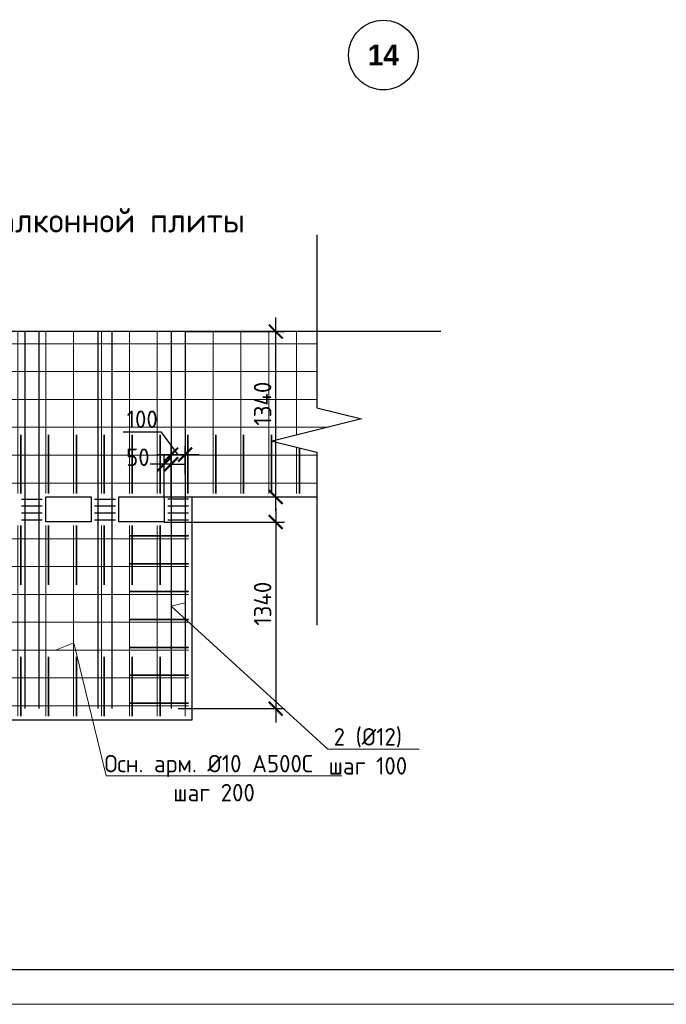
# Model space of a CAD drawing. Header units: millimetres. Extents: x -42044588 to 856694, y -806701 to 941911.
# Tile 982 of 1056: x -58011 to -48730, y -155548 to -141408. Entities that reach past the tile are written whole.
import ezdxf
from ezdxf import colors
from ezdxf.entities.mleader import LeaderData, LeaderLine
from ezdxf.math import Vec2, Vec3

# ---------------------------------------------------------------- set-up
doc = ezdxf.new("R2010")
doc.units = ezdxf.units.MM
doc.linetypes.add('______5', pattern=[1100, 800, -100, 100, -100])
for name, color, linetype, lineweight in [('RAZMER', 100, 'Continuous', 15), ('Выноски', 20, 'Continuous', 20), ('Оси', 40, '______5', 18), ('Перекрытие ж_бетон', 1, 'Continuous', 30), ('подоснова', 151, 'Continuous', 5), ('поз.', 2, 'Continuous', 25), ('РАЗМЕРЫ', 1, 'Continuous', 9), ('Текст', 7, 'Continuous', 25), ('ТОНКИЕ', 7, 'Continuous', 9), ('Узлы', 7, 'Continuous', 0)]:
    doc.layers.add(name, color=color, linetype=linetype, lineweight=lineweight)
doc.layers.add('ТОЛСТЫЕ_ОСНОВНЫЕ', color=6, linetype='Continuous')
doc.styles.add('Century Gothic', font='GOTHIC.TTF')
doc.styles.add('GOST-2.304_Type-B', font='GOST_Common.ttf')
doc.styles.add('ГОСТ', font='GOST_Common.ttf')
doc.dimstyles.new('СПДС', dxfattribs={"dimscale": 100, "dimtxt": 2.5, "dimasz": 2, "dimexe": 1.25, "dimexo": 0, "dimtad": 1, "dimdec": 0, "dimrnd": 5, "dimtxsty": 'GOST-2.304_Type-B', "dimblk": 'ARCHTICK', "dimcen": 2.5, "dimdle": 2, "dimclrd": 1, "dimclre": 1, "dimclrt": 1, "dimadec": 0, "dimazin": 2, "dimtfac": 0.75, "dimtdec": 0, "dimtmove": 1, "dimatfit": 3, "dimfxl": 0, "dimtolj": 1, "dimarcsym": 0})

# ---------------------------------------------------------------- blocks, each defined once
blk = doc.blocks.new('A$Cd09756da')
at = {"layer": 'Текст', "color": 7, "attachment_point": 1, "style": 'ГОСТ'}
for s, width, heights, insert, char_height in [('\\pi594.35517;{\\fTimes New Roman|b0|i0|c204|p18;\\C256;Строительство жилого комплекса со  встроенными помещениями \\P\\pi1441.86779;общественного-делового, коммерческого назначения и \\P\\pi41.3631;поликлиническим учреждением по адресу: г. Чита, ул. 1-я Коллективная}', 11543.07, [0], (-11741, 4333), 250), ('\\pi389.01406;{\\fTimes New Roman|b0|i0|c204|p18;\\C256;«Жилой дом со встроенными помещениями \\P\\pi641.91601;общественно-делового и коммерческого \\P\\pi302.06381;назначения на первом этаже здания», поз. 3.1\\P}', 7000, [1500], (-12014, 2803), 225)]:
    blk.add_mtext_dynamic_manual_height_columns(s, width=width, gutter_width=12.5, heights=heights, dxfattribs=dict(at, insert=insert, char_height=char_height))
blk = doc.blocks.new('NSY101')
at = {"color": 0, "linetype": 'ByBlock', "lineweight": -2}
blk.add_circle((0, 0), 50, dxfattribs=at)
blk = doc.blocks.new('СЛОЖНЫЙ_ОБЪЕКТ_41')
at = {"layer": 'Оси', "color": 16, "linetype": 'Continuous', "lineweight": 25, "transparency": 33554687, "xscale": 9.999999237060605, "yscale": 9.999999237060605, "zscale": 9.999999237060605}
blk.add_blockref('NSY101', (51513, -43009), dxfattribs=at)
at = {"layer": 'Оси', "color": 16, "linetype": 'Continuous', "lineweight": 25, "transparency": 33554687, "insert": (51513, -43009), "char_height": 300, "width": 620, "attachment_point": 5, "style": 'Century Gothic'}
blk.add_mtext('\\A1;{\\fCentury Gothic|i0|b1;\\H300.000000;\\W1.000000;\\C16;14}\\P', dxfattribs=at)
blk = doc.blocks.new('оси блок 2')
at = {"layer": 'Оси', "color": 16, "linetype": 'Continuous', "lineweight": 25, "transparency": 33554687}
blk.add_blockref('СЛОЖНЫЙ_ОБЪЕКТ_41', (-90418.2, -305420.5), dxfattribs=at)
blk = doc.blocks.new('основная сетка узел плиты')
at = {"layer": 'поз.', "linetype": 'Continuous', "elevation": 200}
blk.add_lwpolyline([(52344, -176314), (45774, -176314)], dxfattribs=at)
at = {"layer": 'РАЗМЕРЫ', "color": 9, "true_color": 0xc7c8ca, "elevation": 200}
for points in [[(39875, -176314), (39875, -177473)], [(40275, -176314), (40275, -178639)], [(40675, -176314), (40675, -178639)], [(41075, -176314), (41075, -178639)], [(41475, -176314), (41475, -178639)], [(41875, -176314), (41875, -178639)], [(42275, -176314), (42275, -178639)], [(42675, -176314), (42675, -178639)], [(43075, -176314), (43075, -178639)], [(43475, -176314), (43475, -178639)], [(43875, -176314), (43875, -178639)], [(44275, -176314), (44275, -178639)], [(44675, -176314), (44675, -178639)], [(45075, -176314), (45075, -178639)], [(45875, -176314), (45875, -178639)], [(46275, -176314), (46275, -178639)], [(46675, -176314), (46675, -178639)], [(47075, -176314), (47075, -178639)], [(47475, -176314), (47475, -178639)], [(47875, -176314), (47875, -178639)], [(48275, -176314), (48275, -178639)], [(48675, -176314), (48675, -178639)], [(49075, -176314), (49075, -178639)], [(49475, -176314), (49475, -178639)], [(49875, -176314), (49875, -178639)], [(50275, -176314), (50275, -177800)], [(45475, -176400), (45475, -178639)], [(39611, -176489), (45498, -176489)], [(45730, -176489), (50566, -176489)], [(39611, -176889), (45598, -176889)], [(45630, -176889), (50566, -176889)], [(39611, -177289), (50566, -177289)], [(39765, -177689), (50720, -177689)], [(39875, -177661), (39875, -178639)], [(50275, -177975), (50275, -178639)], [(39611, -178089), (50566, -178089)], [(39611, -178489), (50566, -178489)], [(42275, -179099), (42275, -181839)], [(42675, -179099), (42675, -181839)], [(43075, -179099), (43075, -181839)], [(43475, -179099), (43475, -181839)], [(43875, -179099), (43875, -181839)], [(44275, -179099), (44275, -181839)], [(44675, -179099), (44675, -181839)], [(45075, -179099), (45075, -181839)], [(45475, -179099), (45475, -181839)], [(45875, -179099), (45875, -181839)], [(46275, -179099), (46275, -181839)], [(46675, -179099), (46675, -181839)], [(47075, -179099), (47075, -181839)], [(47475, -179099), (47475, -181839)], [(47875, -179099), (47875, -181839)], [(48275, -179099), (48275, -181839)], [(48675, -179099), (48675, -181839)], [(42126, -179289), (48725, -179289)], [(42126, -179689), (48725, -179689)], [(42126, -180089), (48725, -180089)], [(42126, -180489), (48725, -180489)], [(42126, -180889), (48725, -180889)], [(42126, -181289), (48725, -181289)], [(42126, -181689), (48725, -181689)]]:
    blk.add_lwpolyline(points, dxfattribs=at)
at = {"layer": 'РАЗМЕРЫ', "color": 252, "lineweight": 35, "true_color": 0x939598, "elevation": 200}
for points in [[(39915, -178639), (39915, -178639), (39915, -177799)], [(40315, -178639), (40315, -178639), (40315, -177799)], [(40715, -178639), (40715, -178639), (40715, -177799)], [(41115, -178639), (41115, -178639), (41115, -177799)], [(41515, -178639), (41515, -178639), (41515, -177799)], [(41915, -178639), (41915, -178639), (41915, -177799)], [(42315, -178639), (42315, -178639), (42315, -177799)], [(42715, -178639), (42715, -178639), (42715, -177799)], [(43115, -178639), (43115, -178639), (43115, -177799)], [(43515, -178639), (43515, -178639), (43515, -177799)], [(43915, -178639), (43915, -178639), (43915, -177799)], [(44315, -178639), (44315, -178639), (44315, -177799)], [(44715, -178639), (44715, -178639), (44715, -177799)], [(45115, -178639), (45115, -178639), (45115, -177799)], [(45515, -178639), (45515, -178639), (45515, -177799)], [(45915, -178639), (45915, -178639), (45915, -177799)], [(46315, -178639), (46315, -178639), (46315, -177799)], [(46715, -178639), (46715, -178639), (46715, -177799)], [(47115, -178639), (47115, -178639), (47115, -177799)], [(47515, -178639), (47515, -178639), (47515, -177799)], [(47915, -178639), (47915, -178639), (47915, -177799)], [(48315, -178639), (48315, -178639), (48315, -177799)], [(48715, -178639), (48715, -178639), (48715, -177799)], [(49115, -178639), (49115, -178639), (49115, -177799)], [(49515, -178639), (49515, -178639), (49515, -177799)], [(49915, -178639), (49915, -178639), (49915, -177799)], [(50315, -178639), (50315, -178639), (50315, -177985)], [(42315, -179937), (42315, -179937), (42315, -179097)], [(42715, -179951), (42715, -179951), (42715, -179097)], [(43115, -179951), (43115, -179951), (43115, -179097)], [(43515, -179951), (43515, -179951), (43515, -179097)], [(43915, -179951), (43915, -179951), (43915, -179097)], [(44315, -179951), (44315, -179951), (44315, -179097)], [(44715, -179951), (44715, -179951), (44715, -179097)], [(45115, -179951), (45115, -179951), (45115, -179097)], [(45515, -179951), (45515, -179951), (45515, -179097)], [(45915, -179951), (45915, -179951), (45915, -179097)], [(46315, -179951), (46315, -179951), (46315, -179097)], [(46715, -179951), (46715, -179951), (46715, -179097)], [(47115, -179951), (47115, -179951), (47115, -179097)], [(47515, -179951), (47515, -179951), (47515, -179097)], [(47915, -179951), (47915, -179951), (47915, -179097)], [(48315, -179951), (48315, -179951), (48315, -179097)], [(42128, -179249), (42128, -179249), (42968, -179249)], [(48723, -179249), (48723, -179249), (47883, -179249)], [(42128, -179649), (42128, -179649), (42968, -179649)], [(48723, -179649), (48723, -179649), (47883, -179649)], [(42128, -180049), (42128, -180049), (42968, -180049)], [(48723, -180049), (48723, -180049), (47883, -180049)], [(42128, -180449), (42128, -180449), (42968, -180449)], [(48723, -180449), (48723, -180449), (47883, -180449)], [(42128, -180849), (42128, -180849), (42968, -180849)], [(42315, -181824), (42315, -181824), (42315, -180984)], [(42715, -181839), (42715, -181839), (42715, -180984)], [(43115, -181839), (43115, -181839), (43115, -180984)], [(43515, -181839), (43515, -181839), (43515, -180984)], [(43915, -181839), (43915, -181839), (43915, -180984)], [(44315, -181839), (44315, -181839), (44315, -180984)], [(44715, -181839), (44715, -181839), (44715, -180984)], [(45115, -181839), (45115, -181839), (45115, -180984)], [(45515, -181839), (45515, -181839), (45515, -180984)], [(45915, -181839), (45915, -181839), (45915, -180984)], [(46315, -181839), (46315, -181839), (46315, -180984)], [(46715, -181839), (46715, -181839), (46715, -180984)], [(47115, -181839), (47115, -181839), (47115, -180984)], [(47515, -181839), (47515, -181839), (47515, -180984)], [(48723, -180849), (48723, -180849), (47883, -180849)], [(47915, -181839), (47915, -181839), (47915, -180984)], [(48315, -181839), (48315, -181839), (48315, -180984)], [(42128, -181249), (42128, -181249), (42968, -181249)], [(48723, -181249), (48723, -181249), (47883, -181249)], [(42128, -181649), (42128, -181649), (42968, -181649)], [(48723, -181649), (48723, -181649), (47883, -181649)]]:
    blk.add_lwpolyline(points, dxfattribs=at)
blk = doc.blocks.new('_ArchTick')
at = {"color": 0, "linetype": 'ByBlock', "const_width": 0.15}
blk.add_lwpolyline([(-0.5, -0.5), (0.5, 0.5)], dxfattribs=at)
blk = doc.blocks.new('*D1470')
at = {"layer": 'DEFPOINTS', "color": 0, "transparency": 16777216}
for p in [(-55837, -147655), (-55837, -147937, 0), (-55637, -147937, 0)]:
    blk.add_point(p, dxfattribs=at)
at = {"layer": 'РАЗМЕРЫ', "color": 1, "lineweight": -2, "transparency": 16777216}
for p, q in [((-55977, -147334), (-56527, -147334)), ((-55737, -147655), (-55977, -147334)), ((-55837, -147937), (-55837, -147530)), ((-55637, -147937), (-55637, -147530)), ((-55437, -147655), (-56037, -147655))]:
    blk.add_line(p, q, dxfattribs=at)
at = {"layer": 'РАЗМЕРЫ', "color": 1, "lineweight": -2, "transparency": 16777216, "xscale": 200, "yscale": 200, "zscale": 200, "rotation": 180}
blk.add_blockref('_ArchTick', (-55837, -147655), dxfattribs=at)
at = {"layer": 'РАЗМЕРЫ', "color": 1, "lineweight": -2, "transparency": 16777216, "xscale": 200, "yscale": 200, "zscale": 200}
blk.add_blockref('_ArchTick', (-55637, -147655), dxfattribs=at)
at = {"layer": 'РАЗМЕРЫ', "color": 1, "lineweight": 0, "transparency": 16777216, "insert": (-56252, -147146), "char_height": 250, "attachment_point": 5, "style": 'GOST-2.304_Type-B'}
blk.add_mtext('\\A1;100', dxfattribs=at)
blk = doc.blocks.new('*D1467')
at = {"layer": 'DEFPOINTS', "color": 0, "transparency": 16777216}
for p in [(-55636, -145887, 0), (-54336, -145887), (-55937, -148262, 0)]:
    blk.add_point(p, dxfattribs=at)
at = {"layer": 'РАЗМЕРЫ', "color": 1, "lineweight": -2, "transparency": 16777216}
for p, q in [((-54336, -148462), (-54336, -145687)), ((-55636, -145887), (-54211, -145887)), ((-55937, -148262), (-54211, -148262))]:
    blk.add_line(p, q, dxfattribs=at)
at = {"layer": 'РАЗМЕРЫ', "color": 1, "lineweight": -2, "transparency": 16777216, "xscale": 200, "yscale": 200, "zscale": 200}
for p, rotation in [((-54336, -145887), 90), ((-54336, -148262), 270)]:
    blk.add_blockref('_ArchTick', p, dxfattribs=dict(at, rotation=rotation))
at = {"layer": 'РАЗМЕРЫ', "color": 1, "lineweight": 0, "transparency": 16777216, "insert": (-54524, -146922), "char_height": 250, "attachment_point": 5, "rotation": 90, "style": 'GOST-2.304_Type-B'}
blk.add_mtext('\\A1;1340', dxfattribs=at)
blk = doc.blocks.new('*D1468')
at = {"layer": 'DEFPOINTS', "color": 0, "transparency": 16777216}
for p in [(-55937, -147792), (-55937, -148262, 0), (-55837, -148262, 0)]:
    blk.add_point(p, dxfattribs=at)
at = {"layer": 'РАЗМЕРЫ', "color": 1, "lineweight": -2, "transparency": 16777216}
for p, q in [((-55937, -148262), (-55937, -147667)), ((-55837, -148262), (-55837, -147667)), ((-55937, -147792), (-56137, -147792)), ((-55837, -147792), (-55937, -147792)), ((-55837, -147792), (-55637, -147792))]:
    blk.add_line(p, q, dxfattribs=at)
at = {"layer": 'РАЗМЕРЫ', "color": 1, "lineweight": -2, "transparency": 16777216, "xscale": 200, "yscale": 200, "zscale": 200}
blk.add_blockref('_ArchTick', (-55937, -147792), dxfattribs=at)
at = {"layer": 'РАЗМЕРЫ', "color": 1, "lineweight": -2, "transparency": 16777216, "xscale": 200, "yscale": 200, "zscale": 200, "rotation": 180}
blk.add_blockref('_ArchTick', (-55837, -147792), dxfattribs=at)
at = {"layer": 'РАЗМЕРЫ', "color": 1, "lineweight": 0, "transparency": 16777216, "insert": (-56314, -147692), "char_height": 250, "attachment_point": 5, "style": 'GOST-2.304_Type-B'}
blk.add_mtext('\\A1;50', dxfattribs=at)
blk = doc.blocks.new('*D1469')
at = {"layer": 'DEFPOINTS', "color": 0, "transparency": 16777216}
for p in [(-55937, -148622, 0), (-55736, -151302, 0), (-54336, -151302)]:
    blk.add_point(p, dxfattribs=at)
at = {"layer": 'РАЗМЕРЫ', "color": 1, "lineweight": -2, "transparency": 16777216}
for p, q in [((-54336, -148422), (-54336, -151502)), ((-55937, -148622), (-54211, -148622)), ((-55736, -151302), (-54211, -151302))]:
    blk.add_line(p, q, dxfattribs=at)
at = {"layer": 'РАЗМЕРЫ', "color": 1, "lineweight": -2, "transparency": 16777216, "xscale": 200, "yscale": 200, "zscale": 200}
for p, rotation in [((-54336, -148622), 90), ((-54336, -151302), 270)]:
    blk.add_blockref('_ArchTick', p, dxfattribs=dict(at, rotation=rotation))
at = {"layer": 'РАЗМЕРЫ', "color": 1, "lineweight": 0, "transparency": 16777216, "insert": (-54524, -149795), "char_height": 250, "attachment_point": 5, "rotation": 90, "style": 'GOST-2.304_Type-B'}
blk.add_mtext('\\A1;1340', dxfattribs=at)
blk = doc.blocks.new('_None')
blk = doc.blocks.new('*U6686')
at = {"layer": 'ТОЛСТЫЕ_ОСНОВНЫЕ', "color": 6}
blk.add_lwpolyline([(20, 5), (886, 5), (886, 415), (20, 415)], close=True, dxfattribs=at)
at = {"layer": 'ТОНКИЕ'}
blk.add_lwpolyline([(0, 0), (891, 0), (891, 420), (0, 420)], close=True, dxfattribs=at)

msp = doc.modelspace()

# ---------------------------------------------------------------- linework, layer by layer
at = {"layer": 'RAZMER', "lineweight": 30}
for points, elevation in [([(-57937.328, -145886.677), (-57937.497, -151301.68)], 0.356), ([(-57737.328, -145886.677), (-57737.497, -151301.68)], 0.356), ([(-56887.354, -145886.677), (-56887.524, -151301.68)], 0.392), ([(-56687.354, -145886.677), (-56687.524, -151301.68)], 0.392), ([(-55836.505, -145886.677), (-55836.675, -151301.68)], 0.285), ([(-55636.505, -145886.677), (-55636.675, -151301.68)], 0.285), ([(-57984.917, -148291.68), (-57686.564, -148291.68)], 0.071), ([(-56934.944, -148291.68), (-56636.591, -148291.68)], 0.107), ([(-57984.917, -148391.68), (-57686.564, -148391.68)], 0.071), ([(-56934.944, -148391.68), (-56636.591, -148391.68)], 0.107), ([(-57984.917, -148491.68), (-57686.564, -148491.68)], 0.071), ([(-57984.917, -148591.68), (-57686.564, -148591.68)], 0.071), ([(-56934.944, -148491.68), (-56636.591, -148491.68)], 0.107), ([(-56934.944, -148591.68), (-56636.591, -148591.68)], 0.107)]:
    msp.add_lwpolyline(points, dxfattribs=dict(at, elevation=elevation))
for points in [[(-55884.094, -148291.61), (-55585.742, -148291.61)], [(-55884.094, -148391.61), (-55585.742, -148391.61)], [(-55884.094, -148491.61), (-55585.742, -148491.61)], [(-55884.094, -148591.61), (-55585.742, -148591.61)]]:
    msp.add_lwpolyline(points, dxfattribs=at)
at = {"layer": 'Перекрытие ж_бетон'}
msp.add_lwpolyline([(-64699.972, -148261.611), (-62234.811, -148261.611), (-62234.811, -151461.61), (-55535.731, -151461.61), (-55535.742, -148261.61), (-53745.337, -148261.61)], dxfattribs=at)
for points, elevation in [([(-56986.564, -148621.68), (-57636.564, -148621.68), (-57636.564, -148261.68), (-56986.564, -148261.68)], 0.071), ([(-55936.591, -148621.68), (-56586.591, -148621.68), (-56586.591, -148261.68), (-55936.591, -148261.68)], 0.107)]:
    msp.add_lwpolyline(points, close=True, dxfattribs=dict(at, elevation=elevation))
at = {"layer": 'поз.', "linetype": 'Continuous'}
for points in [[(-53745.337, -144496.133), (-53745.337, -146980.133)], [(-53745.337, -146980.133), (-53105.337, -147140.133), (-54385.337, -147460.133)], [(-54385.337, -147460.133), (-53745.337, -147620.133), (-53745.337, -150104.134)]]:
    msp.add_lwpolyline(points, dxfattribs=at)

# ---------------------------------------------------------------- block references
at = {"xscale": 100, "yscale": 100, "zscale": 100}
msp.add_blockref('*U6686', (-106840.159, -155548.17), dxfattribs=at)
at = {"lineweight": 50, "ltscale": 100}
msp.add_blockref('A$Cd09756da', (-114599.263, -154806.226), dxfattribs=at)
at = {"layer": 'РАЗМЕРЫ'}
msp.add_blockref('оси блок 2', (-13885.049, 206513.559), dxfattribs=at)
at = {"layer": 'РАЗМЕРЫ', "lineweight": 35}
msp.add_blockref('основная сетка узел плиты', (-104311.133, 30427.112, -200.089), dxfattribs=at)

# ---------------------------------------------------------------- texts
at = {"ltscale": 100, "insert": (-133805.873, -133990.634), "char_height": 250, "attachment_point": 1, "style": 'ГОСТ'}
msp.add_mtext_dynamic_manual_height_columns('\\pi1250,t1750;1.^IПроизводство работ вести в строгом соответствии с требованиями СП 70.13330.2012 "Несущие и ограждающие конструкции" и проектом производства работ.{\\H1.83333x; }\\P2.^IПеред бетонированием арматуру и основание, на которую укладывается бетонная смесь, очистить от {\\H1.55556x; }ржавчины и грязи. {\\H1.64815x; }\\P3.^IБетонирование вести слоем на всю толщину  плит. Захватки при бетонировании должны быть отсечены {\\H1.61728x; }вертикальными швами. Бетон применять класса В25. Заполнителем для бетона служит щебень твердых пород, {\\H1.62757x; }наибольшая фракция щебня не должна превышать 40мм.{\\H1.62414x; }\\P4.^IВ процессе бетонирования обеспечить соблюдение защитных слоев и мест положения рабочей арматуры {\\H1.62529x; }согласно проекту. Материал фиксаторов для нижней арматуры фундаментных плит выбирается проектом производства {\\H1.6249x; }работ, исходя из конкретных возможностей строительной организации.{\\H1.62503x; }\\P5.^IПроектом принято соединение рабочих стержней арматуры монолитной плиты внахлестку (без сварки). {\\H1.72499x; }\\P6.^IСварные арматурные каркасы изготовить на заводе-изготовители. {\\H1.67917x; }\\P7.^IКрестообразные соединения стержней арматуры 1-го и 2-го рядов, а также 3-го и 4-го рядов между собой {\\H1.60694x; }выполнить вязкой отожженной проволокой диаметром 2,0-3,0 мм. Допускается применение специальных соединительных {\\H1.63102x; }элементов - пластмассовых или проволочных фиксаторов. Соединение арматуры допускается предусматривать не во всех {\\H1.62299x; }местах пересечения стержней арматуры. При этом должны быть связаны вязальной проволокой все пересечения стержней {\\H1.62567x; }в 2-х крайних рядах по периметру плит, остальные узлы могут быть соединены через узел в шахматном порядке (схему {\\H1.72478x; }вязки стержней см. на данном листе).{\\H1.77924x; }', width=18954.38214, gutter_width=12.5, heights=[0], dxfattribs=at)
at = {"layer": 'Выноски', "color": 240, "true_color": 0xed1f24, "insert": (-133506.987, -147666.657), "char_height": 250, "width": 18219.65973, "attachment_point": 1, "style": 'ГОСТ'}
msp.add_mtext('\\pi-500,l500;В выделенной области представлена замененная ( актуальная) версия. Содержание изменения см. в листе разрешения на внесение изменений{\\H1.025x; }', dxfattribs=at)
at = {"layer": 'Текст', "color": 7, "insert": (-126599.263, -153306.226), "char_height": 250, "attachment_point": 1, "style": 'ГОСТ'}
msp.add_mtext_dynamic_manual_height_columns('\\pi3500;\\P\\pi684.09091;Плита на отм. +9,900;+12,900;+15,900; \\P\\pi2700;(опалубка)', width=7000, gutter_width=12.5, heights=[1500], dxfattribs=at)
at = {"layer": 'Узлы', "color": 80, "linetype": 'Continuous', "lineweight": 0, "insert": (-58749.61, -144337.838, -400.178), "char_height": 350, "width": 10464.96038, "attachment_point": 5, "style": 'GOST-2.304_Type-B'}
msp.add_mtext('\\pi136.85;Узел армирование балконной плиты', dxfattribs=at)

# ---------------------------------------------------------------- dimensions: what is measured, and where the dimension line sits
at = {"layer": 'РАЗМЕРЫ', "lineweight": 0}
dim = msp.add_linear_dim(base=(-54336.204, -145886.677, -0.071), p1=(-55936.591, -148261.68, 0.285), p2=(-55635.742, -145886.677), angle=90, text='1340', dimstyle='СПДС', override={"dimlfac": 0.5, "dimrnd": 5}, dxfattribs=at)
dim.commit()
dim.dimension.update_dxf_attribs({"geometry": '*D1467', "text_midpoint": (-54336.204, -146921.68, -0.071), "dimtype": 160})
for base, p1, p2, picture, middle in [((-55836.569, -147654.502, 0.107), (-55636.569, -147936.885, 0.285), (-55836.569, -147936.879, 0.285), '*D1470', (-56039.5, -147333.655, 0.107)), ((-55936.591, -147791.925, 0.249), (-55836.579, -148261.68, 0.107), (-55936.591, -148261.68, 0.107), '*D1468', (-56314.319, -147879.809, 0.249))]:
    dim = msp.add_linear_dim(base=base, p1=p1, p2=p2, dimstyle='СПДС', override={"dimlfac": 0.5, "dimrnd": 5}, dxfattribs=at)
    dim.commit()
    dim.dimension.update_dxf_attribs({"geometry": picture, "text_midpoint": middle, "dimtype": 160})
dim = msp.add_linear_dim(base=(-54336.204, -151301.68, 0.107), p1=(-55936.591, -148621.68, 0.463), p2=(-55736.484, -151301.68, 0.463), angle=270, dimstyle='СПДС', override={"dimlfac": 0.5, "dimrnd": 5}, dxfattribs=at)
dim.commit()
dim.dimension.update_dxf_attribs({"geometry": '*D1469', "text_midpoint": (-54336.204, -149794.811, 0.107), "dimtype": 160})

# ---------------------------------------------------------------- leaders
at = {"layer": 'подоснова', "color": 2, "ltscale": 0.3}
ml = msp.add_multileader_mtext('Standard', dxfattribs=at)
ml.set_content('\\pxi0.391,qc;{\\C80;См. узел армирование балконной плиты}', color=2, style='GOST-2.304_Type-B')
ml.set_leader_properties(color=256, linetype='ByLayer', lineweight=15)
ml.set_arrow_properties(name='NONE')
ml.build(insert=Vec2(0, 0))
ml.multileader.update_dxf_attribs({"text_left_attachment_type": 6, "text_right_attachment_type": 6, "dogleg_length": 0.1, "arrow_head_size": 18})
ctx = ml.context
ctx.base_point, ctx.char_height, ctx.arrow_head_size, ctx.landing_gap_size, ctx.plane_origin = Vec3(-60874.293, -140663.338, 160), 250, 18, 20, Vec3(-70894.941, -134680.9, 160)
ctx.left_attachment, ctx.right_attachment, ctx.text_align_type = 6, 6, 1
notes = []
notes.append((ctx, [(0, (1, 1, 0), (-60874.393, -140663.338, 160), (1, 0), 0.1, [(0, [(-62471.438, -137997.886, 160)], 0, [])])]))
ctx.mtext.insert, ctx.mtext.alignment, ctx.mtext.flow_direction = Vec3(-57864.33, -140338.338, 160), 2, 5
ml = msp.add_multileader_mtext('Standard', dxfattribs=at)
ml.set_content('2 (%%C12)\\Pшаг 100', color=2, style='GOST-2.304_Type-B')
ml.set_leader_properties(color=256, linetype='ByLayer', lineweight=15)
ml.set_arrow_properties(name='NONE')
ml.build(insert=Vec2(0, 0))
ml.multileader.update_dxf_attribs({"text_left_attachment_type": 6, "text_right_attachment_type": 6, "dogleg_length": 0.1, "arrow_head_size": 18})
ctx = ml.context
ctx.base_point, ctx.char_height, ctx.arrow_head_size, ctx.landing_gap_size, ctx.plane_origin = Vec3(-53588.741, -151881.933, 359.911), 250, 18, 20, Vec3(-59736.954, -146773.639, 359.911)
ctx.left_attachment, ctx.right_attachment, ctx.text_align_type = 6, 6, 1
notes.append((ctx, [(0, (1, 1, 0), (-53588.841, -151881.933, 359.911), (1, 0), 0.1, [(1, [(-55636.627, -149784.527, 359.911), (-55836.628, -149829.228, 359.911)], 0, [])])]))
ctx.mtext.insert, ctx.mtext.alignment, ctx.mtext.flow_direction = Vec3(-53013.438, -151581.933, 359.911), 2, 5
ml = msp.add_multileader_mtext('Standard', dxfattribs=at)
ml.set_content('Осн. арм. %%C10 А500С\\P шаг 200', color=2, style='GOST-2.304_Type-B')
ml.set_leader_properties(color=256, linetype='ByLayer', lineweight=15)
ml.set_arrow_properties(name='NONE')
ml.build(insert=Vec2(0, 0))
ml.multileader.update_dxf_attribs({"text_left_attachment_type": 6, "text_right_attachment_type": 6, "dogleg_length": 0.1, "arrow_head_size": 18})
ctx = ml.context
ctx.base_point, ctx.char_height, ctx.arrow_head_size, ctx.landing_gap_size, ctx.plane_origin = Vec3(-56771.04, -152266.779, -200.089), 250, 18, 20, Vec3(-64082.558, -148389.005, -200.089)
ctx.left_attachment, ctx.right_attachment, ctx.text_align_type = 6, 6, 1
notes.append((ctx, [(0, (1, 1, 0), (-56771.14, -152266.779, -200.089), (1, 0), 0.1, [(1, [(-57496.024, -150461.61, -200.089), (-57235.742, -150359.368, -200.089)], 0, [])])]))
ctx.mtext.insert, ctx.mtext.alignment, ctx.mtext.flow_direction = Vec3(-55297.631, -151966.779, -200.089), 2, 5
for ctx, leaders in notes:
    for number, flags, end, landing, length, lines in leaders:
        leader = LeaderData()
        leader.index, (leader.has_last_leader_line, leader.has_dogleg_vector, leader.attachment_direction) = number, flags
        leader.last_leader_point, leader.dogleg_vector, leader.dogleg_length = Vec3(end), Vec3(landing), length
        for number, points, colour, breaks in lines:
            line = LeaderLine()
            line.index, line.vertices, line.color, line.breaks = number, Vec3.list(points), colors.encode_raw_color(colour), breaks
            leader.lines.append(line)
        ctx.leaders.append(leader)

doc.saveas('drawing.dxf')
